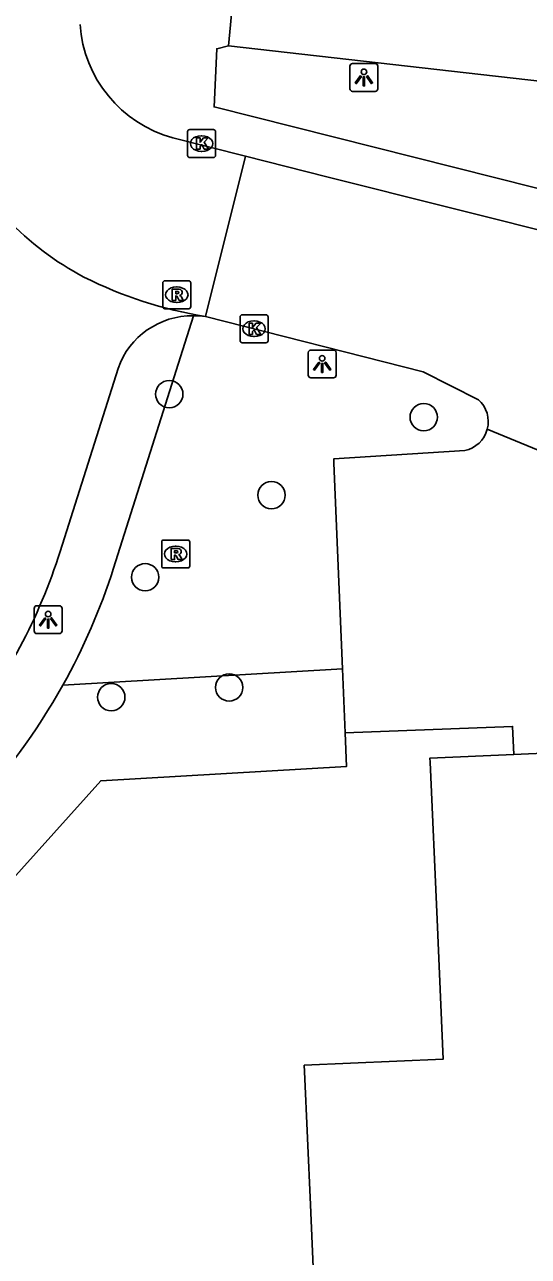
# Model space of a CAD drawing. Extents: x 161243 to 161752, y 384138 to 384885.
# Drawn here: x 161288.6 to 161306.61, y 384281.86 to 384325.97 of the extents above; entities that cross this region are included whole.
import ezdxf

# ---------------------------------------------------------------- set-up
doc = ezdxf.new("R2010")
doc.units = 0
for name, color, linetype in [('IMGEO_Boom', 7, 'Continuous'), ('IMGEO_Fietspad_open', 7, 'Continuous'), ('IMGEO_Groenvoorziening', 7, 'Continuous'), ('IMGEO_Kolk', 7, 'Continuous'), ('IMGEO_Lichtpunt', 7, 'Continuous'), ('IMGEO_Pand', 7, 'Continuous'), ('IMGEO_Parkeervlak_open', 7, 'Continuous'), ('IMGEO_Rijbaan_lokaal_open', 7, 'Continuous'), ('IMGEO_Rioolput', 7, 'Continuous'), ('IMGEO_Voetpad_open', 7, 'Continuous')]:
    doc.layers.add(name, color=color, linetype=linetype)

msp = doc.modelspace()

# ---------------------------------------------------------------- linework, layer by layer
at = {"layer": 'IMGEO_Boom'}
for centre in [(161293.77, 384312.733), (161302.869, 384311.91), (161297.422, 384309.121), (161292.906, 384306.178), (161295.91, 384302.235), (161291.695, 384301.883)]:
    msp.add_circle(centre, 0.489, dxfattribs=at)
at = {"layer": 'IMGEO_Fietspad_open'}
msp.add_lwpolyline([(161291.938, 384313.659), (161289.868, 384307.106)], dxfattribs=at)
for centre, radius, start, end in [((161294.607, 384312.713), 2.832, 89.5187, 160.491), ((161294.615, 384312.246), 3.299, 82.2618, 89.7192), ((161270.228, 384313.336), 20.604, 321.6642, 342.3999)]:
    msp.add_arc(centre, radius, start, end, dxfattribs=at)
at = {"layer": 'IMGEO_Groenvoorziening'}
for points in [[(161291.774, 384306.501), (161294.631, 384315.545)], [(161299.963, 384302.905), (161289.964, 384302.316)], [(161300.059, 384300.607), (161300.109, 384299.408), (161291.319, 384298.89), (161286.795, 384293.851), (161288.542, 384250), (161289.176, 384234.089), (161286.463, 384228.528), (161287.535, 384200.127), (161274.519, 384199.728), (161272.888, 384197.971)]]:
    msp.add_lwpolyline(points, dxfattribs=at)
for centre, radius, start, end in [((161270.244, 384313.329), 22.587, 330.8186, 342.4047), ((161270.291, 384313.29), 22.527, 316.2709, 330.8474)]:
    msp.add_arc(centre, radius, start, end, dxfattribs=at)
at = {"layer": 'IMGEO_Kolk'}
for p, q in [((161294.424, 384321.282), (161294.424, 384322.134)), ((161294.499, 384322.208), (161295.351, 384322.208)), ((161294.912, 384321.988), (161294.937, 384321.988)), ((161295.425, 384322.134), (161295.425, 384321.282)), ((161295.351, 384321.208), (161294.499, 384321.208)), ((161294.935, 384321.428), (161294.91, 384321.428)), ((161296.301, 384314.65), (161296.301, 384315.502)), ((161296.376, 384315.576), (161297.228, 384315.576)), ((161296.789, 384315.356), (161296.814, 384315.356)), ((161297.302, 384315.502), (161297.302, 384314.65)), ((161297.228, 384314.576), (161296.376, 384314.576)), ((161296.812, 384314.796), (161296.787, 384314.796))]:
    msp.add_line(p, q, dxfattribs=at)
for points in [[(161294.424, 384321.282), (161294.424, 384322.134)], [(161294.499, 384322.208), (161295.351, 384322.208)], [(161294.745, 384321.908), (161294.868, 384321.908), (161294.868, 384321.757), (161294.998, 384321.908), (161295.162, 384321.908), (161295.016, 384321.757), (161295.169, 384321.508), (161295.017, 384321.508), (161294.932, 384321.672), (161294.868, 384321.605), (161294.868, 384321.508), (161294.745, 384321.508), (161294.745, 384321.908)], [(161295.425, 384322.134), (161295.425, 384321.282)], [(161295.351, 384321.208), (161294.499, 384321.208)], [(161296.301, 384314.65), (161296.301, 384315.502)], [(161296.376, 384315.576), (161297.228, 384315.576)], [(161296.622, 384315.276), (161296.745, 384315.276), (161296.745, 384315.125), (161296.875, 384315.276), (161297.039, 384315.276), (161296.893, 384315.125), (161297.046, 384314.876), (161296.894, 384314.876), (161296.809, 384315.04), (161296.745, 384314.973), (161296.745, 384314.876), (161296.622, 384314.876), (161296.622, 384315.276)], [(161297.302, 384315.502), (161297.302, 384314.65)], [(161297.228, 384314.576), (161296.376, 384314.576)]]:
    msp.add_lwpolyline(points, dxfattribs=at)
for centre, start, end in [((161294.501, 384322.132), 91.552, 178.448), ((161294.501, 384322.132), 91.552, 178.448), ((161295.349, 384322.132), 1.552, 88.448), ((161295.349, 384322.132), 1.552, 88.448), ((161294.501, 384321.284), 181.552, 268.448), ((161294.501, 384321.284), 181.552, 268.448), ((161295.349, 384321.284), 271.552, 358.448), ((161295.349, 384321.284), 271.552, 358.448), ((161296.378, 384315.5), 91.552, 178.448), ((161296.378, 384315.5), 91.552, 178.448), ((161297.226, 384315.5), 1.552, 88.448), ((161297.226, 384315.5), 1.552, 88.448), ((161296.378, 384314.652), 181.552, 268.448), ((161296.378, 384314.652), 181.552, 268.448), ((161297.226, 384314.652), 271.552, 358.448), ((161297.226, 384314.652), 271.552, 358.448)]:
    msp.add_arc(centre, 0.0765, start, end, dxfattribs=at)
for centre, major_axis, ratio, start_param, end_param in [((161294.911, 384321.708), (-0.387, 0.002), 0.722429, 4.712389, 7.853982), ((161294.936, 384321.708), (-0.39, 0.002), 0.717154, 1.570796, 4.712389), ((161296.788, 384315.076), (-0.387, 0.002), 0.722429, 4.712389, 7.853982), ((161296.813, 384315.076), (-0.39, 0.002), 0.717154, 1.570796, 4.712389)]:
    msp.add_ellipse(centre, major_axis=major_axis, ratio=ratio, start_param=start_param, end_param=end_param, dxfattribs=at)
at = {"layer": 'IMGEO_Lichtpunt'}
for p, q in [((161301.133, 384324.573), (161300.325, 384324.573)), ((161301.133, 384324.573), (161300.325, 384324.573)), ((161300.231, 384324.478), (161300.231, 384323.671)), ((161300.231, 384324.478), (161300.231, 384323.671)), ((161301.227, 384323.671), (161301.227, 384324.478)), ((161301.227, 384323.671), (161301.227, 384324.478)), ((161300.325, 384323.577), (161301.133, 384323.577)), ((161300.325, 384323.577), (161301.133, 384323.577)), ((161298.74, 384314.22), (161298.74, 384313.413)), ((161298.74, 384314.22), (161298.74, 384313.413)), ((161299.642, 384314.315), (161298.834, 384314.315)), ((161299.642, 384314.315), (161298.834, 384314.315)), ((161299.736, 384313.413), (161299.736, 384314.22)), ((161299.736, 384313.413), (161299.736, 384314.22)), ((161298.834, 384313.319), (161299.642, 384313.319)), ((161298.834, 384313.319), (161299.642, 384313.319)), ((161289.84, 384305.158), (161289.032, 384305.158)), ((161289.84, 384305.158), (161289.032, 384305.158)), ((161288.938, 384305.063), (161288.938, 384304.256)), ((161288.938, 384305.063), (161288.938, 384304.256)), ((161289.934, 384304.256), (161289.934, 384305.063)), ((161289.934, 384304.256), (161289.934, 384305.063)), ((161289.032, 384304.162), (161289.84, 384304.162)), ((161289.032, 384304.162), (161289.84, 384304.162))]:
    msp.add_line(p, q, dxfattribs=at)
for points in [[(161300.605, 384324.142), (161300.644, 384324.114), (161300.456, 384323.852), (161300.418, 384323.879), (161300.605, 384324.142)], [(161300.817, 384324.114), (161300.855, 384324.141), (161301.042, 384323.879), (161301.003, 384323.851), (161300.817, 384324.114)], [(161300.707, 384324.094), (161300.754, 384324.094), (161300.754, 384323.772), (161300.707, 384323.772), (161300.707, 384324.094)], [(161299.114, 384313.884), (161299.153, 384313.856), (161298.965, 384313.594), (161298.927, 384313.621), (161299.114, 384313.884)], [(161299.216, 384313.836), (161299.263, 384313.836), (161299.263, 384313.514), (161299.216, 384313.514), (161299.216, 384313.836)], [(161299.326, 384313.856), (161299.364, 384313.883), (161299.551, 384313.621), (161299.512, 384313.593), (161299.326, 384313.856)], [(161289.312, 384304.727), (161289.351, 384304.699), (161289.163, 384304.437), (161289.125, 384304.464), (161289.312, 384304.727)], [(161289.524, 384304.699), (161289.562, 384304.726), (161289.749, 384304.464), (161289.71, 384304.436), (161289.524, 384304.699)], [(161289.414, 384304.679), (161289.461, 384304.679), (161289.461, 384304.357), (161289.414, 384304.357), (161289.414, 384304.679)]]:
    msp.add_lwpolyline(points, dxfattribs=at)
for centre in [(161300.73, 384324.276), (161299.239, 384314.018), (161289.437, 384304.861)]:
    msp.add_circle(centre, 0.0994, dxfattribs=at)
for centre, start, end in [((161300.325, 384324.478), 90, 180), ((161300.325, 384324.478), 90, 180), ((161301.133, 384324.478), 0, 90), ((161301.133, 384324.478), 0, 90), ((161300.325, 384323.671), 180, 270), ((161300.325, 384323.671), 180, 270), ((161301.133, 384323.671), 270, 0), ((161301.133, 384323.671), 270, 360), ((161298.834, 384314.22), 90, 180), ((161298.834, 384314.22), 90, 180), ((161299.642, 384314.22), 0, 90), ((161299.642, 384314.22), 0, 90), ((161298.834, 384313.413), 180, 270), ((161298.834, 384313.413), 180, 270), ((161299.642, 384313.413), 270, 0), ((161299.642, 384313.413), 270, 360), ((161289.032, 384305.063), 90, 180), ((161289.032, 384305.063), 90, 180), ((161289.84, 384305.063), 0, 90), ((161289.84, 384305.063), 0, 90), ((161289.032, 384304.256), 180, 270), ((161289.032, 384304.256), 180, 270), ((161289.84, 384304.256), 270, 0), ((161289.84, 384304.256), 270, 360)]:
    msp.add_arc(centre, 0.0946, start, end, dxfattribs=at)
at = {"layer": 'IMGEO_Pand'}
for points in [[(161299.087, 384277.57), (161298.816, 384283.71), (161298.606, 384288.48), (161298.596, 384288.705), (161303.567, 384288.924), (161303.346, 384293.928), (161303.097, 384299.559), (161303.091, 384299.706), (161306.089, 384299.838)], [(161311.39, 384300.072), (161306.089, 384299.838)]]:
    msp.add_lwpolyline(points, dxfattribs=at)
at = {"layer": 'IMGEO_Parkeervlak_open'}
for points in [[(161295.885, 384325.211), (161328.421, 384321.506), (161328.866, 384324.519)], [(161304.341, 384310.715), (161299.651, 384310.418), (161299.657, 384310.263), (161299.963, 384302.905)], [(161300.059, 384300.607), (161299.963, 384302.905)], [(161306.089, 384299.838), (161306.045, 384300.839), (161300.059, 384300.607)]]:
    msp.add_lwpolyline(points, dxfattribs=at)
msp.add_arc((161304.122, 384311.749), 1.057, 281.9757, 345.0942, dxfattribs=at)
at = {"layer": 'IMGEO_Rijbaan_lokaal_open'}
for points in [[(161296.499, 384321.254), (161293.892, 384321.916)], [(161296.499, 384321.254), (161295.059, 384315.515)], [(161340.013, 384310.37), (161334.145, 384311.868), (161312.768, 384317.162), (161299.409, 384320.514), (161296.499, 384321.254)], [(161295.059, 384315.515), (161302.851, 384313.529), (161304.825, 384312.536)], [(161305.143, 384311.477), (161311.219, 384308.969)]]:
    msp.add_lwpolyline(points, dxfattribs=at)
for centre, radius, start, end in [((161295.089, 384326.277), 4.523, 183.9489, 254.653), ((161295.639, 384326.291), 10.579, 223.5258, 242.2756), ((161297.461, 384330.294), 14.973, 243.2281, 260.7672), ((161304.123, 384311.748), 1.055, 345.1107, 48.3176)]:
    msp.add_arc(centre, radius, start, end, dxfattribs=at)
at = {"layer": 'IMGEO_Rioolput'}
for p, q in [((161293.537, 384315.868), (161293.537, 384316.72)), ((161293.612, 384316.794), (161294.464, 384316.794)), ((161294.538, 384316.72), (161294.538, 384315.868)), ((161294.025, 384316.574), (161294.05, 384316.574)), ((161294.464, 384315.794), (161293.612, 384315.794)), ((161294.048, 384316.014), (161294.023, 384316.014)), ((161293.497, 384306.585), (161293.497, 384307.437)), ((161293.572, 384307.511), (161294.424, 384307.511)), ((161294.498, 384307.437), (161294.498, 384306.585)), ((161293.985, 384307.291), (161294.01, 384307.291)), ((161294.424, 384306.511), (161293.572, 384306.511)), ((161294.008, 384306.731), (161293.983, 384306.731))]:
    msp.add_line(p, q, dxfattribs=at)
for points in [[(161293.537, 384315.868), (161293.537, 384316.72)], [(161293.612, 384316.794), (161294.464, 384316.794)], [(161294.538, 384316.72), (161294.538, 384315.868)], [(161294.126, 384316.492), (161293.874, 384316.494), (161293.874, 384316.094)], [(161293.874, 384316.094), (161293.998, 384316.094), (161293.998, 384316.256), (161294.009, 384316.256)], [(161294.052, 384316.413), (161293.998, 384316.413), (161293.998, 384316.332)], [(161293.998, 384316.332), (161294.05, 384316.332)], [(161294.056, 384316.227), (161294.127, 384316.094), (161294.267, 384316.094), (161294.202, 384316.22)], [(161294.464, 384315.794), (161293.612, 384315.794)], [(161293.497, 384306.585), (161293.497, 384307.437)], [(161293.572, 384307.511), (161294.424, 384307.511)], [(161294.498, 384307.437), (161294.498, 384306.585)], [(161294.086, 384307.209), (161293.834, 384307.211), (161293.834, 384306.811)], [(161293.834, 384306.811), (161293.958, 384306.811), (161293.958, 384306.973), (161293.969, 384306.973)], [(161294.012, 384307.13), (161293.958, 384307.13), (161293.958, 384307.049)], [(161293.958, 384307.049), (161294.01, 384307.049)], [(161294.016, 384306.944), (161294.087, 384306.811), (161294.227, 384306.811), (161294.162, 384306.937)], [(161294.424, 384306.511), (161293.572, 384306.511)]]:
    msp.add_lwpolyline(points, dxfattribs=at)
for centre, radius, start, end in [((161293.614, 384316.718), 0.0765, 91.552, 178.448), ((161293.614, 384316.718), 0.0765, 91.552, 178.448), ((161294.462, 384316.718), 0.0765, 1.552, 88.448), ((161294.462, 384316.718), 0.0765, 1.552, 88.448), ((161294.008, 384316.203), 0.0533, 26.0293, 88.6989), ((161294.034, 384316.521), 0.19, 274.7715, 282.9687), ((161294.058, 384316.317), 0.0964, 77.0061, 93.1865), ((161294.072, 384316.374), 0.0378, 276.6634, 79.6772), ((161294.125, 384316.382), 0.109, 350.3612, 89.416), ((161294.123, 384316.382), 0.112, 277.5842, 350.9817), ((161294.107, 384316.167), 0.108, 29.5134, 73.7905), ((161293.614, 384315.87), 0.0765, 181.552, 268.448), ((161293.614, 384315.87), 0.0765, 181.552, 268.448), ((161294.462, 384315.87), 0.0765, 271.552, 358.448), ((161294.462, 384315.87), 0.0765, 271.552, 358.448), ((161293.574, 384307.435), 0.0765, 91.552, 178.448), ((161293.574, 384307.435), 0.0765, 91.552, 178.448), ((161294.422, 384307.435), 0.0765, 1.552, 88.448), ((161294.422, 384307.435), 0.0765, 1.552, 88.448), ((161293.968, 384306.92), 0.0533, 26.0293, 88.6989), ((161293.994, 384307.238), 0.19, 274.7715, 282.9687), ((161294.018, 384307.034), 0.0964, 77.0061, 93.1865), ((161294.032, 384307.091), 0.0378, 276.6634, 79.6772), ((161294.085, 384307.099), 0.109, 350.3612, 89.416), ((161294.083, 384307.099), 0.112, 277.5842, 350.9817), ((161294.067, 384306.884), 0.108, 29.5134, 73.7905), ((161293.574, 384306.587), 0.0765, 181.552, 268.448), ((161293.574, 384306.587), 0.0765, 181.552, 268.448), ((161294.422, 384306.587), 0.0765, 271.552, 358.448), ((161294.422, 384306.587), 0.0765, 271.552, 358.448)]:
    msp.add_arc(centre, radius, start, end, dxfattribs=at)
for centre, major_axis, ratio, start_param, end_param in [((161294.024, 384316.294), (-0.387, 0.002), 0.722429, 4.712389, 7.853982), ((161294.049, 384316.294), (-0.39, 0.002), 0.717154, 1.570796, 4.712389), ((161293.984, 384307.011), (-0.387, 0.002), 0.722429, 4.712389, 7.853982), ((161294.009, 384307.011), (-0.39, 0.002), 0.717154, 1.570796, 4.712389)]:
    msp.add_ellipse(centre, major_axis=major_axis, ratio=ratio, start_param=start_param, end_param=end_param, dxfattribs=at)
at = {"layer": 'IMGEO_Voetpad_open'}
for points in [[(161296.198, 384328.486), (161295.885, 384325.211)], [(161295.885, 384325.211), (161295.467, 384325.102), (161295.374, 384323.02), (161335.524, 384312.89), (161338.358, 384325.391)]]:
    msp.add_lwpolyline(points, dxfattribs=at)

doc.saveas('drawing.dxf')
